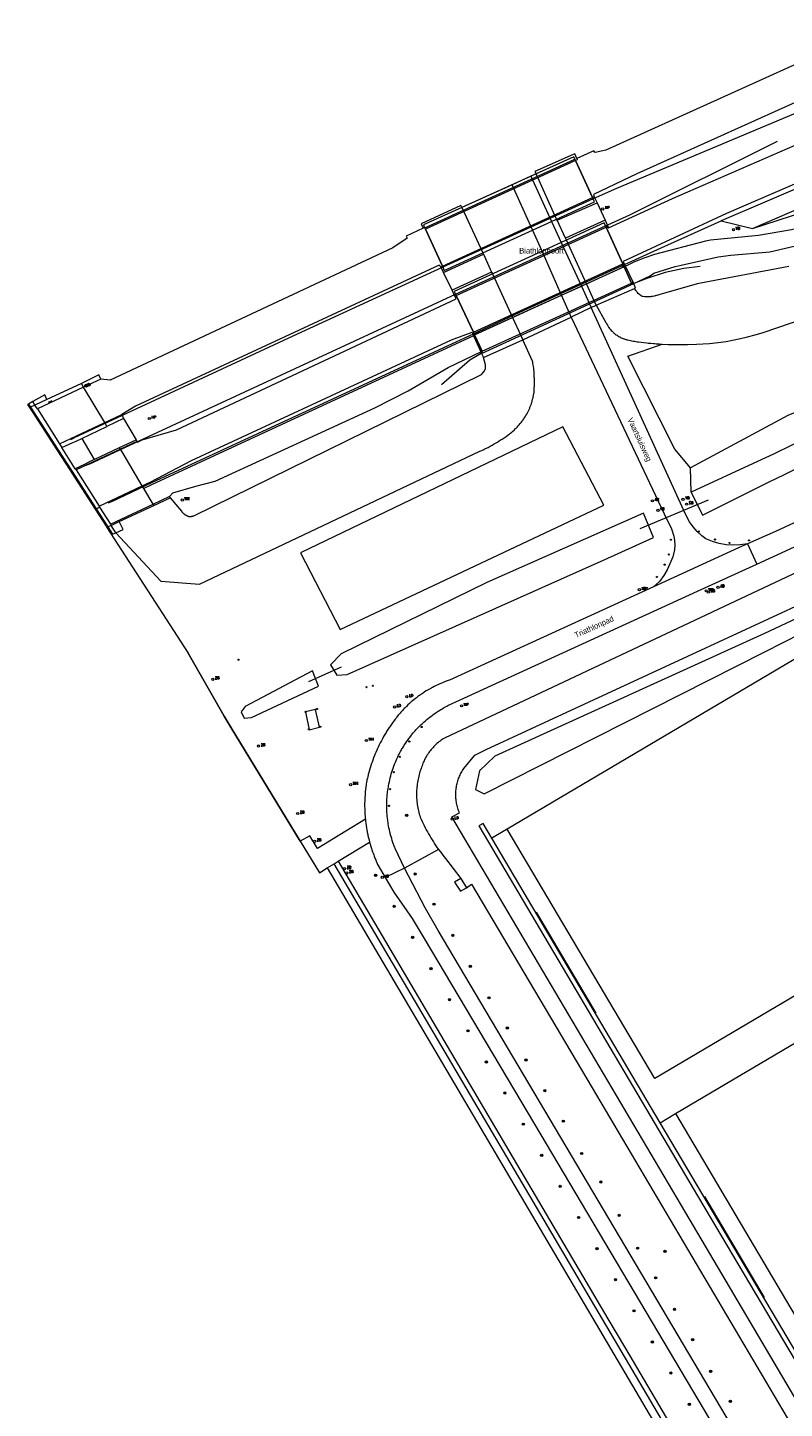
# Model space of a CAD drawing. Header units: metres. Extents: x 138165 to 154469, y 480134 to 494189.
# Tile 1031 of 1056: x 144628 to 144795, y 489487 to 489792. Entities that reach past the tile are written whole.
import ezdxf

# ---------------------------------------------------------------- set-up
doc = ezdxf.new("R2010")
doc.units = ezdxf.units.M
doc.header["$LTSCALE"] = 0.001
doc.header["$MEASUREMENT"] = 0
for name, color, linetype, lineweight in [('TOP-L-duiker', 7, 'Continuous', 0), ('TOP-L-terrein schutting raster hek leuning', 7, 'Continuous', 0), ('TOP-L-topo objecten punt', 7, 'Continuous', 0), ('TOP-L-topo objecten vlak', 7, 'Continuous', 0), ('TOP-L-verharding vangrail', 7, 'Continuous', 0), ('TOP-L-water beschoeiing', 7, 'Continuous', 0), ('TOP-T-topo huisnummering naamgeving', 7, 'Continuous', 0)]:
    doc.layers.add(name, color=color, linetype=linetype, lineweight=lineweight)
doc.styles.add('Style-INTL_ISO', font='INTL_ISO.shx')
doc.styles.add('Style-STANDARD', font='STANDARD.shx')

# ---------------------------------------------------------------- blocks, each defined once
blk = doc.blocks.new('24')
at = {"layer": 'TOP-L-topo objecten punt', "color": 7, "linetype": 'Continuous', "lineweight": 0}
for radius in [0.025, 0.0182, 0.0115, 0.005]:
    blk.add_circle((0, 0), radius, dxfattribs=at)
blk = doc.blocks.new('121')
at = {"layer": 'TOP-L-topo objecten punt', "color": 7, "linetype": 'Continuous', "lineweight": 0}
blk.add_circle((0, 0), 0.025, dxfattribs=at)
at = {"layer": 'TOP-L-topo objecten punt', "color": 7, "linetype": 'Continuous', "lineweight": 0, "style": 'Style-STANDARD'}
blk.add_text('LD', height=0.06, dxfattribs=at).set_placement((0.0483, 0))
blk = doc.blocks.new('39')
at = {"layer": 'TOP-L-topo objecten punt', "color": 7, "linetype": 'Continuous', "lineweight": 0}
for p, q in [((0.0175, 0.0175), (-0.0175, 0.0175)), ((-0.0175, 0.0175), (-0.0175, -0.0175)), ((0.0175, 0.0175), (0.0175, -0.0175)), ((0.0175, -0.0175), (-0.0175, -0.0175))]:
    blk.add_line(p, q, dxfattribs=at)
blk.add_circle((0, 0), 0.0332, dxfattribs=at)
blk = doc.blocks.new('73')
at = {"layer": 'TOP-L-topo objecten punt', "color": 7, "linetype": 'Continuous', "lineweight": 0}
blk.add_circle((0, 0), 0.025, dxfattribs=at)
at = {"layer": 'TOP-L-topo objecten punt', "color": 7, "linetype": 'Continuous', "lineweight": 0, "style": 'Style-STANDARD'}
blk.add_text('WP', height=0.06, dxfattribs=at).set_placement((0.0483, 0))
blk = doc.blocks.new('10')
at = {"layer": 'TOP-L-topo objecten punt', "linetype": 'Continuous', "lineweight": 0}
blk.add_circle((0, 0), 0.0125, dxfattribs=at)
blk = doc.blocks.new('17')
at = {"layer": 'TOP-L-topo objecten punt', "color": 7, "linetype": 'Continuous', "lineweight": 0}
blk.add_circle((0, 0), 0.025, dxfattribs=at)
at = {"layer": 'TOP-L-topo objecten punt', "color": 7, "linetype": 'Continuous', "lineweight": 0, "style": 'Style-STANDARD'}
blk.add_text('HP', height=0.06, dxfattribs=at).set_placement((0.0483, 0))
blk = doc.blocks.new('302')
at = {"layer": 'TOP-L-topo objecten punt', "color": 7, "linetype": 'Continuous', "lineweight": 0}
blk.add_circle((0, 0), 0.025, dxfattribs=at)
at = {"layer": 'TOP-L-topo objecten punt', "color": 7, "linetype": 'Continuous', "lineweight": 0, "style": 'Style-STANDARD'}
blk.add_text('WH', height=0.06, dxfattribs=at).set_placement((0.0483, 0))
blk = doc.blocks.new('175')
at = {"layer": 'TOP-L-topo objecten punt', "color": 7, "linetype": 'Continuous', "lineweight": 0}
blk.add_circle((0, 0), 0.025, dxfattribs=at)
at = {"layer": 'TOP-L-topo objecten punt', "color": 7, "linetype": 'Continuous', "lineweight": 0, "style": 'Style-STANDARD'}
blk.add_text('SB', height=0.06, dxfattribs=at).set_placement((0.0483, 0))
blk = doc.blocks.new('14')
at = {"layer": 'TOP-L-topo objecten punt', "color": 7, "linetype": 'Continuous', "lineweight": 0}
blk.add_circle((0, 0), 0.025, dxfattribs=at)
at = {"layer": 'TOP-L-topo objecten punt', "color": 7, "linetype": 'Continuous', "lineweight": 0, "style": 'Style-STANDARD'}
blk.add_text('VB', height=0.06, dxfattribs=at).set_placement((0.0483, 0))
blk = doc.blocks.new('85')
at = {"layer": 'TOP-L-topo objecten punt', "color": 7, "linetype": 'Continuous', "lineweight": 0}
blk.add_circle((0, 0), 0.025, dxfattribs=at)
at = {"layer": 'TOP-L-topo objecten punt', "color": 7, "linetype": 'Continuous', "lineweight": 0, "style": 'Style-STANDARD'}
blk.add_text('ZB', height=0.06, dxfattribs=at).set_placement((0.0483, 0))
blk = doc.blocks.new('11')
at = {"layer": 'TOP-L-topo objecten punt', "color": 7, "linetype": 'Continuous', "lineweight": 0}
blk.add_circle((0, 0), 0.025, dxfattribs=at)
at = {"layer": 'TOP-L-topo objecten punt', "color": 7, "linetype": 'Continuous', "lineweight": 0, "style": 'Style-STANDARD'}
blk.add_text('AB', height=0.06, dxfattribs=at).set_placement((0.0483, 0))

msp = doc.modelspace()

# ---------------------------------------------------------------- linework, layer by layer
at = {"layer": 'TOP-L-duiker', "flags": 128}
for points in [[(144763.53, 489681.2), (144778.61, 489687.49)], [(144697.47, 489650.51), (144690.26, 489647.3)]]:
    msp.add_lwpolyline(points, dxfattribs=at)
at = {"layer": 'TOP-L-terrein schutting raster hek leuning', "flags": 128}
for points in [[(144753.78, 489574.12), (144740.61, 489596.38)], [(144790.97, 489511.32), (144777.79, 489533.59)]]:
    msp.add_lwpolyline(points, dxfattribs=at)
at = {"layer": 'TOP-L-topo objecten vlak', "flags": 128}
for points in [[(144788.34, 489747.41), (144804.64, 489754.47), (144830.01, 489765.82), (144926.75, 489809.08), (144927.75, 489809.53), (144928.75, 489809.98), (144929.11, 489810.15), (144930.53, 489810.62), (144931.99, 489810.95), (144933.48, 489811.12), (144934.97, 489811.13), (144935.34, 489811.11), (144937.7, 489810.72)], [(144808.61, 489788.5), (144798.21, 489783.85), (144755.95, 489764.76), (144753.53, 489764.2), (144753.24, 489764.61), (144749.51, 489762.89)], [(144811.77, 489781.62), (144762.77, 489759.53), (144753.17, 489754.96), (144753.32, 489754.45)], [(144756.53, 489747.56), (144770.62, 489754.03), (144797.75, 489765.87), (144815.36, 489773.76)], [(144942.08, 489772.93), (144928.38, 489772.63), (144927.38, 489772.53), (144888.87, 489768.9), (144883.54, 489768.07), (144853.74, 489761.78), (144808.78, 489750.06), (144796.94, 489747.13), (144789.61, 489745.92), (144779.04, 489744.84), (144777.92, 489744.66), (144766.66, 489741.68), (144764.54, 489740.97), (144762.23, 489740.04), (144760.75, 489739.3), (144760.24, 489739.09)], [(144762.1, 489735.25), (144765.73, 489736.99), (144766.53, 489737.56), (144771.25, 489739.03), (144772.54, 489739.34), (144780.72, 489741.16), (144783.49, 489741.57), (144792.13, 489742.26), (144805.97, 489745.54), (144806.97, 489745.79), (144854.29, 489758.23), (144869.2, 489761.67), (144903.11, 489767.06), (144920.54, 489768.57), (144925.61, 489768.99), (144950.9, 489769.52)], [(144819.25, 489765.26), (144803.57, 489759.81), (144782.57, 489750.72), (144759.74, 489740.11), (144759.93, 489739.72)], [(144788.34, 489747.41), (144805.28, 489752.94), (144845.9, 489765.9)], [(144749.24, 489762.43), (144748.88, 489763.3), (144715.62, 489748.22), (144715.89, 489747.66), (144715.92, 489747.58), (144716.06, 489747.28)], [(144749.24, 489762.43), (144716.06, 489747.28)], [(144749.51, 489762.89), (144749.07, 489763.93), (144748.71, 489763.77), (144740.24, 489760.01), (144740.51, 489759.5)], [(144749.24, 489762.43), (144748.88, 489763.3), (144740.51, 489759.5)], [(144749.51, 489762.89), (144749.6, 489762.59), (144749.24, 489762.43)], [(144749.24, 489762.43), (144752.94, 489754.28), (144753.32, 489754.45)], [(144752.94, 489754.28), (144749.24, 489762.43)], [(144739.33, 489758.97), (144735.23, 489757.11)], [(144740.51, 489759.5), (144739.33, 489758.97)], [(144739.33, 489758.97), (144743.89, 489749.01), (144746.05, 489744.33), (144750.52, 489734.7)], [(144745.16, 489749.26), (144745.04, 489749.53), (144740.51, 489759.5)], [(144768.38, 489721.91), (144769.68, 489721.83), (144771.8, 489721.83), (144773.99, 489721.8), (144775.92, 489721.86), (144778.84, 489722.02), (144780.71, 489722.26), (144782.48, 489722.5), (144783.87, 489722.77), (144785.64, 489723.11), (144787.19, 489723.49), (144788.88, 489723.95), (144790.66, 489724.48), (144846.75, 489743.62), (144857.07, 489746.6), (144867.89, 489749.49), (144880.64, 489752.49), (144895.07, 489754.9), (144909.49, 489756.46), (144925.36, 489758.27), (144943.04, 489759.59), (144957.54, 489759.91)], [(144957.54, 489759.91), (144962.82, 489757.49), (144848.83, 489723.44), (144828.78, 489717.55), (144798.58, 489707.16), (144796.12, 489706.16), (144774.59, 489694.59)], [(144735.23, 489757.11), (144724.09, 489752.06)], [(144746.12, 489732.7), (144741.84, 489742.41), (144739.76, 489747.11), (144735.23, 489757.11)], [(144981.57, 489752.24), (144980.78, 489756.47), (144916.23, 489736.86), (144853.17, 489718.49), (144817.79, 489708.26), (144805.56, 489703.76), (144792.95, 489697.58), (144789.41, 489695.94), (144774.8, 489689.18)], [(144724.09, 489752.06), (144723.88, 489752.52), (144715.16, 489748.47), (144715.6, 489747.52)], [(144724.09, 489752.06), (144715.62, 489748.22), (144715.89, 489747.66)], [(144719.82, 489739.14), (144720.23, 489738.18), (144753.39, 489753.35), (144752.94, 489754.28)], [(144719.82, 489739.14), (144752.94, 489754.28)], [(144724.09, 489752.06), (144728.76, 489742.08), (144728.89, 489741.79)], [(144745.16, 489749.26), (144753.98, 489753.11)], [(144753.32, 489754.45), (144753.98, 489753.11)], [(144753.98, 489753.11), (144755.74, 489749.24)], [(144774.8, 489689.18), (144777.26, 489684.14), (144792.02, 489691.44), (144795.35, 489693.09), (144799.7, 489695.23), (144806.2, 489698.45), (144874.4, 489720.85), (144882.77, 489723.06), (144972.04, 489749.51), (144981.57, 489752.24)], [(144747.03, 489745.29), (144745.16, 489749.26)], [(144755.74, 489749.24), (144747.03, 489745.29)], [(144755.74, 489749.24), (144756.53, 489747.56)], [(144760.06, 489739.46), (144768.15, 489743.13), (144781.41, 489749.1), (144788.34, 489747.41)], [(144715.6, 489747.52), (144711.81, 489745.77), (144712.08, 489745.33), (144708.91, 489743.17), (144646.48, 489713.91), (144644.38, 489714.18)], [(144715.89, 489747.66), (144715.6, 489747.52)], [(144719.49, 489738.99), (144719.82, 489739.14), (144716.06, 489747.28), (144715.92, 489747.58), (144715.89, 489747.66)], [(144716.06, 489747.28), (144719.82, 489739.14)], [(144755.97, 489747.73), (144755.54, 489748.67), (144722.45, 489733.54), (144722.88, 489732.65)], [(144722.88, 489732.65), (144755.97, 489747.73)], [(144756.53, 489747.56), (144756.39, 489747.5), (144756.2, 489747.87), (144755.97, 489747.73), (144759.67, 489739.6)], [(144759.67, 489739.6), (144755.97, 489747.73)], [(144751.64, 489735.21), (144747.22, 489744.87), (144747.03, 489745.29)], [(144720.1, 489737.68), (144728.89, 489741.79)], [(144728.89, 489741.79), (144730.68, 489737.78)], [(144759.67, 489739.6), (144759.93, 489739.72)], [(144759.93, 489739.72), (144760.06, 489739.46)], [(144719.49, 489738.99), (144719.13, 489739.33), (144652.05, 489708.2), (144649.04, 489706.32)], [(144720.1, 489737.68), (144719.49, 489738.99)], [(144722, 489733.83), (144720.1, 489737.68)], [(144730.68, 489737.78), (144722, 489733.83)], [(144726.68, 489724.53), (144759.67, 489739.6)], [(144759.95, 489738.98), (144726.94, 489723.97)], [(144730.68, 489737.78), (144730.86, 489737.39), (144735.3, 489727.77)], [(144751.64, 489735.21), (144759.7, 489738.87), (144759.45, 489739.5), (144759.67, 489739.6)], [(144759.67, 489739.6), (144759.95, 489738.98), (144761.58, 489735.38), (144761.97, 489735.57)], [(144759.95, 489738.98), (144759.67, 489739.6)], [(144761.58, 489735.38), (144759.95, 489738.98)], [(144760.24, 489739.09), (144760.06, 489739.46)], [(144761.97, 489735.57), (144760.24, 489739.09)], [(144796.33, 489739.06), (144776.08, 489735.19), (144767.63, 489732.79), (144767.48, 489732.73), (144767.37, 489732.7), (144767.14, 489732.62), (144766.91, 489732.56), (144766.8, 489732.53), (144766.57, 489732.48), (144766.33, 489732.44), (144766.21, 489732.42), (144766.1, 489732.4), (144765.98, 489732.38), (144765.86, 489732.37), (144765.74, 489732.36), (144765.62, 489732.35), (144765.39, 489732.34), (144765.27, 489732.33), (144765.03, 489732.33), (144764.91, 489732.34), (144764.67, 489732.35), (144764.55, 489732.36), (144764.44, 489732.37), (144764.2, 489732.39), (144763.97, 489732.43), (144763.85, 489732.45), (144763.72, 489732.55), (144763.63, 489732.63), (144763.44, 489732.78), (144763.35, 489732.86), (144763.17, 489733.03), (144763.09, 489733.11), (144762.92, 489733.29), (144762.76, 489733.47), (144762.68, 489733.56), (144762.6, 489733.66), (144762.53, 489733.75), (144762.38, 489733.94), (144762.31, 489734.04), (144762.23, 489734.16)], [(144722.58, 489732.51), (144722, 489733.83)], [(144728.63, 489720.36), (144728.28, 489720.2), (144728.44, 489719.81), (144762.1, 489735.25), (144761.97, 489735.57), (144761.58, 489735.38)], [(144728.63, 489720.36), (144761.58, 489735.38)], [(144746.12, 489732.7), (144750.52, 489734.7)], [(144751.64, 489735.21), (144750.52, 489734.7)], [(144750.52, 489734.7), (144752.33, 489730.77), (144752.71, 489729.97)], [(144753.8, 489730.48), (144753.44, 489731.28), (144751.64, 489735.21)], [(144753.8, 489730.48), (144762.23, 489734.16)], [(144761.97, 489735.57), (144762.1, 489735.25)], [(144762.23, 489734.16), (144762.49, 489734.27), (144762.1, 489735.25)], [(144652.36, 489700.42), (144652.5, 489700.2), (144653.5, 489700.73), (144661.09, 489702.95), (144722.84, 489731.92), (144722.58, 489732.51)], [(144726.94, 489723.97), (144726.68, 489724.53), (144722.88, 489732.65), (144722.58, 489732.51)], [(144722.88, 489732.65), (144726.68, 489724.53)], [(144735.3, 489727.77), (144746.12, 489732.7)], [(144748.26, 489727.87), (144747.88, 489728.73), (144746.12, 489732.7)], [(144726.94, 489723.97), (144735.3, 489727.77)], [(144735.3, 489727.77), (144737.13, 489723.8), (144737.56, 489722.85)], [(144737.56, 489722.85), (144748.26, 489727.87)], [(144752.71, 489729.97), (144748.26, 489727.87)], [(144748.26, 489727.87), (144768.8, 489684.44), (144770.4, 489681.09), (144770.94, 489679.44), (144771.11, 489678.49), (144771.16, 489677.53), (144771.1, 489676.45), (144770.68, 489674.94), (144770.08, 489673.37), (144769.49, 489672.03), (144768.74, 489670.76), (144767.74, 489669.48), (144766.45, 489668.25)], [(144752.71, 489729.97), (144753.8, 489730.48)], [(144787.23, 489677.76), (144785.55, 489677.54), (144784, 489677.49), (144782.46, 489677.59), (144780.93, 489677.86), (144779.45, 489678.28), (144778.01, 489678.86), (144777.12, 489679.55), (144776.1, 489680.49), (144775.19, 489681.53), (144774.4, 489682.67), (144773.72, 489683.88), (144773.18, 489685.15), (144752.71, 489729.97)], [(144753.8, 489730.48), (144755.95, 489726.69), (144756, 489726.58), (144756.05, 489726.48), (144756.16, 489726.27), (144756.28, 489726.06), (144756.34, 489725.96), (144756.47, 489725.76), (144756.54, 489725.66), (144756.61, 489725.57), (144756.75, 489725.38), (144756.9, 489725.19), (144756.97, 489725.1), (144757.13, 489724.92), (144757.29, 489724.75), (144757.38, 489724.66), (144757.46, 489724.58), (144757.55, 489724.5), (144757.64, 489724.42), (144757.73, 489724.34), (144757.91, 489724.19), (144758, 489724.12), (144758.19, 489723.97), (144758.39, 489723.84), (144758.48, 489723.77), (144758.58, 489723.71), (144758.79, 489723.59), (144758.99, 489723.47), (144759.1, 489723.41), (144759.31, 489723.31), (144759.53, 489723.21), (144759.75, 489723.12), (144759.86, 489723.08), (144759.97, 489723.04), (144760.08, 489723), (144760.2, 489722.96), (144760.31, 489722.93), (144760.42, 489722.89), (144760.54, 489722.86), (144760.75, 489722.81), (144761.34, 489722.69), (144761.64, 489722.64), (144761.94, 489722.58), (144762.24, 489722.53), (144762.84, 489722.43), (144763.14, 489722.39), (144763.74, 489722.3), (144764.34, 489722.23), (144764.94, 489722.16), (144765.25, 489722.12), (144765.85, 489722.07), (144766.45, 489722.02), (144766.76, 489722), (144767.06, 489721.98), (144767.67, 489721.94), (144768.38, 489721.91)], [(144653.54, 489690.59), (144655.28, 489691.42), (144664.45, 489696.2), (144721.81, 489722.85), (144726.37, 489724.51), (144726.73, 489723.74)], [(144726.68, 489724.53), (144726.94, 489723.97)], [(144929.99, 489726.03), (144820.03, 489692.31), (144819.45, 489692.14), (144819.15, 489692.05), (144818.57, 489691.86), (144818.28, 489691.76), (144818, 489691.67), (144817.42, 489691.46), (144817.13, 489691.36), (144816.56, 489691.15), (144815.99, 489690.93), (144815.71, 489690.81), (144815.15, 489690.58), (144814.58, 489690.34), (144814.03, 489690.1), (144813.47, 489689.84), (144812.92, 489689.58), (144793.42, 489680.51), (144787.23, 489677.76)], [(144647.7, 489680.24), (144657.64, 489669.51), (144666.18, 489668.9), (144728.12, 489698.23), (144728.29, 489698.3), (144728.52, 489698.41), (144728.99, 489698.63), (144729.23, 489698.74), (144729.69, 489698.98), (144729.92, 489699.09), (144730.38, 489699.34), (144730.84, 489699.59), (144731.29, 489699.84), (144731.73, 489700.1), (144731.96, 489700.24), (144732.4, 489700.51), (144732.84, 489700.79), (144733.05, 489700.93), (144733.48, 489701.22), (144733.7, 489701.37), (144733.91, 489701.52), (144734.33, 489701.82), (144734.54, 489701.98), (144734.95, 489702.29), (144735.16, 489702.45), (144735.26, 489702.53), (144735.39, 489702.64), (144735.64, 489702.87), (144735.76, 489702.98), (144736, 489703.22), (144736.12, 489703.34), (144736.36, 489703.58), (144736.58, 489703.83), (144736.81, 489704.08), (144737.02, 489704.34), (144737.13, 489704.47), (144737.23, 489704.6), (144737.44, 489704.87), (144737.54, 489705), (144737.64, 489705.14), (144737.83, 489705.42), (144737.92, 489705.56), (144738.1, 489705.84), (144738.27, 489706.13), (144738.44, 489706.42), (144738.6, 489706.72), (144738.68, 489706.87), (144738.83, 489707.17), (144738.97, 489707.48), (144739.11, 489707.78), (144739.17, 489707.94), (144739.23, 489708.1), (144739.3, 489708.25), (144739.36, 489708.41), (144739.47, 489708.73), (144739.57, 489709.05), (144739.62, 489709.21), (144739.67, 489709.37), (144739.76, 489709.7), (144739.84, 489710.02), (144739.88, 489710.19), (144739.95, 489710.52), (144739.98, 489710.68), (144740.04, 489711.01), (144740.07, 489711.18), (144740.09, 489711.48), (144740.12, 489711.96), (144740.13, 489712.2), (144740.15, 489712.67), (144740.15, 489712.91), (144740.16, 489713.39), (144740.15, 489713.87), (144740.14, 489714.35), (144740.13, 489714.59), (144740.11, 489715.07), (144740.09, 489715.31), (144740.06, 489715.78), (144740.01, 489716.26), (144739.99, 489716.5), (144739.93, 489716.98), (144739.9, 489717.21), (144739.83, 489717.69), (144739.8, 489717.92), (144739.76, 489718.16), (144737.56, 489722.85)], [(144726.73, 489723.74), (144655.58, 489690.78), (144653.89, 489690)], [(144726.94, 489723.97), (144726.73, 489723.74)], [(144726.73, 489723.74), (144728.28, 489720.2)], [(144728.28, 489720.2), (144728.63, 489720.36), (144726.94, 489723.97)], [(144726.94, 489723.97), (144728.63, 489720.36)], [(144728.89, 489718.91), (144737.56, 489722.85)], [(144774.59, 489694.59), (144771.18, 489698.72), (144760.77, 489719.23), (144768.38, 489721.91)], [(144659.6, 489688.28), (144660.31, 489689.05), (144665.37, 489690.55), (144669.62, 489691.59), (144704.88, 489707.85), (144712.27, 489711.57), (144721.13, 489716.74), (144728.28, 489720.2)], [(144659.74, 489687.92), (144662.18, 489685.02), (144662.22, 489684.96), (144662.27, 489684.9), (144662.32, 489684.83), (144662.38, 489684.78), (144662.43, 489684.72), (144662.48, 489684.66), (144662.54, 489684.6), (144662.6, 489684.54), (144662.66, 489684.49), (144662.72, 489684.44), (144662.78, 489684.39), (144662.84, 489684.34), (144662.91, 489684.29), (144662.97, 489684.24), (144663.04, 489684.2), (144663.11, 489684.16), (144663.18, 489684.12), (144663.25, 489684.08), (144663.32, 489684.04), (144663.39, 489684.01), (144663.46, 489683.97), (144663.53, 489683.94), (144663.61, 489683.91), (144663.68, 489683.88), (144663.76, 489683.85), (144663.83, 489683.83), (144663.85, 489683.83), (144663.92, 489683.82), (144663.98, 489683.82), (144664.05, 489683.82), (144664.11, 489683.82), (144664.18, 489683.82), (144664.24, 489683.83), (144664.3, 489683.83), (144664.37, 489683.84), (144664.43, 489683.85), (144664.49, 489683.87), (144664.56, 489683.88), (144664.62, 489683.9), (144664.68, 489683.92), (144664.74, 489683.94), (144664.8, 489683.96), (144664.86, 489683.98), (144664.91, 489684), (144728.45, 489715.19), (144729.01, 489715.76), (144729.32, 489716.41), (144729.32, 489717.3), (144728.89, 489718.91)], [(144728.28, 489720.2), (144728.44, 489719.81), (144728.89, 489718.91)], [(144640.58, 489712.39), (144630.38, 489707.6)], [(144640.1, 489713.2), (144633.28, 489710.06), (144632.49, 489709.64)], [(144644.38, 489714.18), (144643.98, 489715.08), (144640.1, 489713.2)], [(144640.58, 489712.39), (144640.1, 489713.2)], [(144644.38, 489714.18), (144640.58, 489712.39)], [(144645.26, 489704.55), (144640.58, 489712.39)], [(144789.27, 489673.32), (144813.29, 489684.35), (144813.57, 489684.49), (144813.84, 489684.62), (144814.12, 489684.76), (144814.4, 489684.89), (144814.68, 489685.02), (144815.24, 489685.28), (144815.52, 489685.41), (144815.81, 489685.53), (144816.38, 489685.78), (144816.66, 489685.89), (144817.23, 489686.12), (144817.81, 489686.35), (144818.39, 489686.57), (144818.68, 489686.67), (144819.26, 489686.88), (144819.85, 489687.08), (144820.14, 489687.17), (144820.73, 489687.36), (144908.29, 489714.19)], [(144629.36, 489709.21), (144628.44, 489708.66)], [(144632.49, 489709.64), (144632.03, 489710.72), (144629.36, 489709.21)], [(144629.86, 489708.42), (144629.36, 489709.21)], [(144632.49, 489709.64), (144629.86, 489708.42)], [(144628.44, 489708.66), (144628.23, 489708.53), (144628.66, 489707.87)], [(144628.44, 489708.66), (144628.89, 489707.98)], [(144628.89, 489707.98), (144628.66, 489707.87)], [(144628.66, 489707.87), (144629.03, 489707.3), (144629.2, 489707.04), (144634.16, 489699.34), (144634.26, 489699.18), (144634.69, 489698.53), (144637.68, 489693.88), (144637.85, 489693.62), (144637.9, 489693.54), (144643.13, 489685.43)], [(144629.86, 489708.42), (144628.89, 489707.98)], [(144628.89, 489707.98), (144634.91, 489698.63), (144637.91, 489693.98), (144643.36, 489685.54)], [(144630.38, 489707.6), (144629.86, 489708.42)], [(144630.38, 489707.6), (144635.27, 489699.87)], [(144645.26, 489704.55), (144649.04, 489706.32)], [(144649.04, 489706.32), (144649.44, 489705.44)], [(144635.27, 489699.87), (144645.26, 489704.55)], [(144640.21, 489701.07), (144645.76, 489703.72)], [(144645.76, 489703.72), (144645.26, 489704.55)], [(144649.44, 489705.44), (144645.76, 489703.72)], [(144649.44, 489705.44), (144652.19, 489700.74)], [(144688.5, 489675.77), (144697.25, 489658.82), (144755.47, 489686.3), (144746.46, 489703.6), (144688.5, 489675.77)], [(144635.79, 489699.05), (144638.19, 489700.19), (144638.92, 489700.46), (144640.21, 489701.07)], [(144640.21, 489701.07), (144642.93, 489696.4)], [(144648.52, 489699.06), (144652.19, 489700.74)], [(144652.36, 489700.42), (144648.73, 489698.72)], [(144652.19, 489700.74), (144652.36, 489700.42)], [(144635.27, 489699.87), (144635.79, 489699.05)], [(144638.76, 489694.36), (144635.79, 489699.05)], [(144648.73, 489698.72), (144638.92, 489694.12)], [(144642.93, 489696.4), (144648.52, 489699.06)], [(144648.73, 489698.72), (144648.52, 489699.06)], [(144653.54, 489690.59), (144649.32, 489697.72), (144648.73, 489698.72)], [(144642.93, 489696.4), (144641.6, 489695.76), (144640.94, 489695.35), (144638.76, 489694.36)], [(144638.76, 489694.36), (144638.92, 489694.12)], [(144638.92, 489694.12), (144644.01, 489686.07)], [(144774.8, 489689.18), (144774.59, 489694.59)], [(144644.01, 489686.07), (144653.54, 489690.59)], [(144653.89, 489690), (144653.66, 489690.38), (144653.54, 489690.59)], [(144655.92, 489686.55), (144653.89, 489690)], [(144655.92, 489686.55), (144659.6, 489688.28)], [(144656.12, 489686.22), (144659.74, 489687.92)], [(144659.74, 489687.92), (144659.6, 489688.28)], [(144643.13, 489685.43), (144643.36, 489685.54)], [(144643.13, 489685.43), (144645.55, 489681.69), (144645.73, 489681.4)], [(144643.36, 489685.54), (144644.12, 489685.9)], [(144643.36, 489685.54), (144645.96, 489681.51)], [(144644.01, 489686.07), (144644.12, 489685.9)], [(144644.12, 489685.9), (144646.5, 489682.13)], [(144646.5, 489682.13), (144655.92, 489686.55)], [(144648.46, 489682.71), (144649.25, 489683.09), (144656.12, 489686.22)], [(144656.12, 489686.22), (144655.92, 489686.55)], [(144646.68, 489681.85), (144645.96, 489681.51)], [(144646.5, 489682.13), (144646.68, 489681.85)], [(144646.68, 489681.85), (144648.46, 489682.71)], [(144647.7, 489680.24), (144646.68, 489681.85)], [(144647.7, 489680.24), (144649.33, 489680.98), (144648.46, 489682.71)], [(144766.41, 489679.18), (144764.26, 489684.52), (144729.66, 489669.22), (144697.48, 489653.45), (144695.12, 489651.04), (144696.48, 489648.74), (144698.8, 489648.91), (144755.56, 489674.22), (144766.41, 489679.18)], [(144645.96, 489681.51), (144645.73, 489681.4)], [(144645.73, 489681.4), (144663.65, 489653.62), (144671.63, 489639.69), (144673.16, 489637.15), (144688.41, 489612.11)], [(144645.96, 489681.51), (144647.01, 489679.89), (144647.7, 489680.24)], [(144809.61, 489676.87), (144720.28, 489634.88), (144720.03, 489634.72), (144719.78, 489634.56), (144719.54, 489634.39), (144719.3, 489634.21), (144719.07, 489634.03), (144718.84, 489633.84), (144718.61, 489633.64), (144718.39, 489633.44), (144718.18, 489633.23), (144717.97, 489633.02), (144717.77, 489632.81), (144717.57, 489632.59), (144717.38, 489632.36), (144717.19, 489632.13), (144717.01, 489631.89), (144716.83, 489631.65), (144716.67, 489631.41), (144716.5, 489631.16), (144716.35, 489630.91), (144716.2, 489630.65), (144716.05, 489630.39), (144715.91, 489630.13), (144715.78, 489629.86), (144715.66, 489629.59), (144715.54, 489629.32), (144715.43, 489629.04), (144715.33, 489628.77), (144715.23, 489628.48), (144715.11, 489628.16), (144714.99, 489627.82), (144714.88, 489627.49), (144714.78, 489627.15), (144714.68, 489626.81), (144714.6, 489626.47), (144714.52, 489626.12), (144714.44, 489625.78), (144714.38, 489625.43), (144714.32, 489625.09), (144714.27, 489624.74), (144714.23, 489624.39), (144714.19, 489624.04), (144714.16, 489623.68), (144714.14, 489623.33), (144714.12, 489622.98), (144714.12, 489622.63), (144714.12, 489622.28), (144714.13, 489621.92), (144714.14, 489621.57), (144714.17, 489621.22), (144714.2, 489620.87), (144714.24, 489620.52), (144714.28, 489620.17), (144714.33, 489619.82), (144714.39, 489619.47), (144714.46, 489619.13), (144714.54, 489618.78), (144714.62, 489618.44), (144714.71, 489618.1), (144714.81, 489617.76), (144714.91, 489617.42), (144715.12, 489616.95), (144715.33, 489616.48), (144715.55, 489616.01), (144715.78, 489615.54), (144716.02, 489615.08), (144716.26, 489614.62), (144716.51, 489614.16), (144716.76, 489613.71), (144717.02, 489613.26), (144717.28, 489612.82), (144717.55, 489612.38), (144717.83, 489611.94), (144718.12, 489611.51), (144718.41, 489611.08), (144718.7, 489610.65), (144719, 489610.23)], [(144787.23, 489677.76), (144785.21, 489676.87), (144766.45, 489668.25)], [(144787.23, 489677.76), (144789.27, 489673.32)], [(144711.47, 489606.17), (144709.41, 489610.49), (144709.3, 489610.77), (144709.21, 489610.98), (144709.13, 489611.19), (144709.06, 489611.4), (144708.91, 489611.82), (144708.77, 489612.24), (144708.63, 489612.66), (144708.57, 489612.88), (144708.44, 489613.3), (144708.33, 489613.73), (144708.27, 489613.95), (144708.22, 489614.16), (144708.12, 489614.6), (144708.03, 489615.03), (144707.95, 489615.47), (144707.87, 489615.91), (144707.83, 489616.13), (144707.77, 489616.57), (144707.75, 489616.73), (144707.7, 489617.18), (144707.65, 489617.62), (144707.61, 489618.07), (144707.58, 489618.52), (144707.56, 489618.97), (144707.55, 489619.42), (144707.55, 489619.87), (144707.55, 489620.09), (144707.55, 489620.54), (144707.57, 489620.99), (144707.59, 489621.44), (144707.62, 489621.88), (144707.66, 489622.33), (144707.71, 489622.78), (144707.73, 489623), (144707.79, 489623.45), (144707.82, 489623.67), (144707.89, 489624.11), (144707.93, 489624.33), (144708.02, 489624.78), (144708.06, 489624.99), (144708.11, 489625.22), (144708.2, 489625.65), (144708.31, 489626.09), (144708.42, 489626.52), (144708.55, 489626.96), (144708.67, 489627.39), (144708.81, 489627.81), (144708.95, 489628.24), (144709.11, 489628.66), (144709.19, 489628.87), (144709.35, 489629.29), (144709.52, 489629.71), (144709.61, 489629.91), (144709.79, 489630.32), (144709.98, 489630.73), (144710.17, 489631.13), (144710.27, 489631.34), (144710.48, 489631.73), (144710.59, 489631.93), (144710.72, 489632.16), (144710.83, 489632.36), (144710.94, 489632.55), (144711.06, 489632.74), (144711.29, 489633.12), (144711.41, 489633.31), (144711.65, 489633.68), (144711.9, 489634.05), (144712.03, 489634.24), (144712.16, 489634.42), (144712.42, 489634.78), (144712.56, 489634.96), (144712.83, 489635.31), (144712.97, 489635.48), (144713.11, 489635.66), (144713.4, 489636), (144713.54, 489636.17), (144713.84, 489636.5), (144713.98, 489636.67), (144714.14, 489636.83), (144714.29, 489636.99), (144714.6, 489637.32), (144714.91, 489637.63), (144715.07, 489637.79), (144715.4, 489638.09), (144715.73, 489638.39), (144716.06, 489638.69), (144716.23, 489638.83), (144716.4, 489638.98), (144716.74, 489639.26), (144717.09, 489639.54), (144717.27, 489639.67), (144717.63, 489639.94), (144717.99, 489640.2), (144718.17, 489640.33), (144718.54, 489640.58), (144718.73, 489640.7), (144718.91, 489640.83), (144719.29, 489641.06), (144719.48, 489641.18), (144719.67, 489641.29), (144720.06, 489641.52), (144720.25, 489641.63), (144720.64, 489641.84), (144720.84, 489641.94), (144721.04, 489642.05), (144776.13, 489667.29), (144789.27, 489673.32)], [(144837.6, 489421.46), (144772.66, 489531.61), (144721.9, 489617.44), (144723.62, 489618.35), (144723.51, 489618.61), (144723.42, 489618.86), (144723.32, 489619.13), (144723.24, 489619.39), (144723.16, 489619.66), (144723.09, 489619.92), (144723.03, 489620.19), (144722.97, 489620.47), (144722.92, 489620.74), (144722.88, 489621.01), (144722.85, 489621.29), (144722.82, 489621.56), (144722.8, 489621.84), (144722.79, 489622.12), (144722.79, 489622.39), (144722.79, 489622.67), (144722.8, 489622.95), (144722.82, 489623.22), (144722.85, 489623.5), (144722.88, 489623.78), (144722.92, 489624.05), (144722.97, 489624.32), (144723.02, 489624.59), (144723.08, 489624.86), (144723.15, 489625.13), (144723.23, 489625.4), (144723.32, 489625.66), (144723.41, 489625.92), (144723.5, 489626.18), (144723.61, 489626.44), (144723.72, 489626.69), (144723.84, 489626.95), (144723.96, 489627.19), (144724.1, 489627.43), (144724.24, 489627.68), (144724.38, 489627.91), (144724.53, 489628.14), (144727.02, 489631.06), (144729.46, 489632.36), (144818.59, 489673.55)], [(144819.05, 489668.84), (144818.1, 489670.7), (144790.95, 489657.98), (144731.41, 489630.86), (144728.02, 489627.6), (144727.11, 489623.54), (144729.05, 489622.54), (144791.06, 489653.91), (144815.31, 489666.27), (144817.99, 489667.68), (144819.05, 489668.84)], [(144766.45, 489668.25), (144721.38, 489647.66), (144721.11, 489647.57), (144720.69, 489647.42), (144720.48, 489647.34), (144720.28, 489647.26), (144719.86, 489647.1), (144719.45, 489646.92), (144719.25, 489646.84), (144718.84, 489646.65), (144718.44, 489646.46), (144718.04, 489646.26), (144717.64, 489646.06), (144717.44, 489645.95), (144717.25, 489645.85), (144716.86, 489645.63), (144716.67, 489645.52), (144716.28, 489645.29), (144715.9, 489645.05), (144715.72, 489644.93), (144715.35, 489644.68), (144715.16, 489644.56), (144714.98, 489644.43), (144714.8, 489644.3), (144714.61, 489644.17), (144714.43, 489644.04), (144714.08, 489643.77), (144713.9, 489643.63), (144713.55, 489643.35), (144713.21, 489643.07), (144713.04, 489642.92), (144712.87, 489642.78), (144712.54, 489642.48), (144712.21, 489642.18), (144711.89, 489641.87), (144711.58, 489641.55), (144711.42, 489641.39), (144711.26, 489641.23), (144711.11, 489641.07), (144710.96, 489640.91), (144710.66, 489640.58), (144710.51, 489640.41), (144710.37, 489640.24), (144710.22, 489640.07), (144710.08, 489639.9), (144709.8, 489639.55), (144709.66, 489639.38), (144709.52, 489639.2), (144709.39, 489639.02), (144709.26, 489638.84), (144708.82, 489638.25), (144708.52, 489637.82), (144708.37, 489637.61), (144708.08, 489637.18), (144707.8, 489636.75), (144707.52, 489636.31), (144707.38, 489636.09), (144707.25, 489635.87), (144706.98, 489635.42), (144706.85, 489635.2), (144706.6, 489634.74), (144706.35, 489634.29), (144706.11, 489633.83), (144705.88, 489633.36), (144705.66, 489632.9), (144705.44, 489632.42), (144705.33, 489632.19), (144705.13, 489631.71), (144704.93, 489631.23), (144704.83, 489630.99), (144704.64, 489630.51), (144704.46, 489630.02), (144704.29, 489629.53), (144704.2, 489629.29), (144704.12, 489629.04), (144703.96, 489628.55), (144703.89, 489628.3), (144703.74, 489627.8), (144703.6, 489627.3), (144703.47, 489626.8), (144703.35, 489626.3), (144703.29, 489626.05), (144703.17, 489625.54), (144703.07, 489625.03), (144703.02, 489624.78), (144702.98, 489624.51), (144702.91, 489624.02), (144702.85, 489623.52), (144702.8, 489623.03), (144702.78, 489622.78), (144702.74, 489622.28), (144702.71, 489621.78), (144702.7, 489621.53), (144702.67, 489621.03), (144702.66, 489620.53), (144702.66, 489620.28), (144702.66, 489619.79), (144702.67, 489619.29), (144702.67, 489619.04), (144702.7, 489618.54), (144702.72, 489618.04), (144702.76, 489617.54), (144702.78, 489617.29), (144702.81, 489616.98)], [(144820.19, 489665.63), (144734.15, 489614.74)], [(144820.19, 489665.63), (144852.83, 489610.58), (144766.71, 489559.66), (144734.15, 489614.74)], [(144692.46, 489646.35), (144691.16, 489649.74), (144676.27, 489641.83), (144675.42, 489640.64), (144676.08, 489639.24), (144677.7, 489639.44), (144692.46, 489646.35)], [(144689.58, 489640.66), (144690.38, 489636.71), (144692.66, 489637.27), (144691.84, 489641.22), (144689.58, 489640.66)], [(144702.81, 489616.98), (144698.47, 489614.3), (144692.27, 489610.47), (144690.57, 489613.27), (144688.41, 489612.11)], [(144702.81, 489616.98), (144702.86, 489616.55), (144702.92, 489616.05), (144702.98, 489615.56), (144703.06, 489615.07), (144703.14, 489614.57), (144703.23, 489614.08), (144703.33, 489613.59), (144703.39, 489613.35), (144703.5, 489612.86), (144703.62, 489612.38), (144703.74, 489611.9)], [(144730.77, 489612.74), (144728.84, 489616.02), (144727.91, 489615.47), (144776.4, 489533.41), (144841.57, 489423.41), (144846.15, 489415.72)], [(144734.15, 489614.74), (144730.77, 489612.74)], [(144688.41, 489612.11), (144692.69, 489605.07), (144694.39, 489606.18)], [(144696.8, 489607.65), (144703.74, 489611.9)], [(144703.74, 489611.9), (144703.88, 489611.42), (144704.02, 489610.94), (144704.17, 489610.46), (144704.25, 489610.22), (144704.41, 489609.75), (144704.58, 489609.28), (144704.67, 489609.05), (144704.75, 489608.82), (144704.94, 489608.35), (144705.03, 489608.12), (144705.23, 489607.66), (144705.43, 489607.2), (144705.53, 489606.98), (144705.64, 489606.75), (144707.17, 489604.04)], [(144767.91, 489549.91), (144730.77, 489612.74)], [(144719, 489610.23), (144711.47, 489606.17)], [(144719, 489610.23), (144719.3, 489609.83), (144719.6, 489609.43), (144719.9, 489609.04), (144720.21, 489608.65), (144720.53, 489608.26), (144723.89, 489603.86)], [(144694.39, 489606.18), (144695.92, 489607.11)], [(144694.39, 489606.18), (144756.92, 489500), (144897.24, 489261.73), (144903.62, 489250), (144910.53, 489237.34)], [(144695.92, 489607.11), (144696.8, 489607.65)], [(144817.83, 489400.19), (144695.92, 489607.11)], [(144696.8, 489607.65), (144756.38, 489506.57), (144760.25, 489500), (144818.76, 489400.73)], [(144711.47, 489606.17), (144707.17, 489604.04)], [(144829.01, 489406.81), (144828.11, 489408.03), (144781.35, 489487.01), (144718.9, 489592.36), (144715.99, 489597.34), (144711.47, 489606.17)], [(144707.17, 489604.04), (144709.11, 489600.8), (144713.14, 489594.99), (144715.83, 489590.57), (144740.2, 489549.56), (144777.6, 489486.4), (144825.89, 489404.86)], [(144723.89, 489603.86), (144722.51, 489603.08), (144723.81, 489601.02), (144725.12, 489601.82)], [(144723.89, 489603.86), (144725.12, 489601.82)], [(144725.12, 489601.82), (144726.28, 489602.57), (144752.89, 489557.63), (144797.88, 489481.49), (144837.85, 489413.99), (144837.87, 489413.93), (144837.92, 489413.82), (144837.98, 489413.72), (144838.02, 489413.66), (144838.05, 489413.61), (144838.15, 489413.48)], [(144771.31, 489551.91), (144803.89, 489496.83), (144889.92, 489547.75), (144857.41, 489602.82)], [(144771.31, 489551.91), (144857.41, 489602.82)], [(144767.91, 489549.91), (144771.31, 489551.91)], [(144805.17, 489487.01), (144777.33, 489533.97), (144767.91, 489549.91)]]:
    msp.add_lwpolyline(points, dxfattribs=at)
at = {"layer": 'TOP-L-verharding vangrail', "flags": 128}
for points in [[(144806.11, 489776.36), (144758.28, 489756.3), (144753.1, 489753.96)], [(144840.35, 489770.98), (144802.21, 489758.06), (144781.41, 489749.1)], [(144755.84, 489748.01), (144756.35, 489748.24), (144761.21, 489750.47), (144793.82, 489766.75)], [(144715.92, 489747.58), (144749.09, 489762.78)], [(144753.1, 489753.96), (144719.92, 489738.89)], [(144760.06, 489739.46), (144768.15, 489743.13), (144781.41, 489749.1)], [(144722.75, 489732.92), (144755.84, 489748.01)], [(144719.92, 489738.89), (144686.77, 489723.68), (144649.12, 489706.15), (144638.5, 489701.17)], [(144726.81, 489724.25), (144737.88, 489729.38), (144760.06, 489739.46)], [(144776.77, 489739.04), (144773.16, 489738.61), (144769.04, 489737.68), (144765.01, 489736.36), (144762.1, 489735.25)], [(144641.83, 489695.38), (144651.93, 489700.09), (144722.75, 489732.92)], [(144646.8, 489687.15), (144655.67, 489691.32), (144726.81, 489724.25)], [(144728.76, 489720.06), (144725.92, 489718.34), (144719.6, 489712.92)], [(144632.83, 489709.08), (144633.64, 489709.45)], [(144637.8, 489700.84), (144638.5, 489701.17)], [(144641.83, 489695.38), (144641.12, 489695.05)], [(144646.05, 489686.8), (144646.8, 489687.15)]]:
    msp.add_lwpolyline(points, dxfattribs=at)
at = {"layer": 'TOP-L-water beschoeiing', "flags": 128}
for points in [[(144628.66, 489707.87), (144629.03, 489707.3)], [(144629.2, 489707.04), (144634.16, 489699.34)], [(144634.16, 489699.34), (144634.26, 489699.18)], [(144637.9, 489693.54), (144643.13, 489685.43)], [(144688.41, 489612.11), (144673.16, 489637.15), (144671.63, 489639.69), (144663.65, 489653.62)]]:
    msp.add_lwpolyline(points, dxfattribs=at)

# ---------------------------------------------------------------- block references
at = {"layer": 'TOP-L-topo objecten punt', "xscale": 10, "yscale": 10, "zscale": 10}
for name, p in [('17', (144755.24, 489751.75)), ('14', (144784.11, 489747.17)), ('39', (144641.21, 489712.74)), ('39', (144641.71, 489712.92)), ('17', (144655.09, 489705.47)), ('302', (144662.38, 489687.46)), ('11', (144766.2, 489687.27)), ('14', (144772.97, 489687.62)), ('14', (144767.43, 489685.2)), ('175', (144773.76, 489686.54)), ('10', (144770.29, 489678.69)), ('10', (144776.45, 489680.51)), ('10', (144780.03, 489678.75)), ('10', (144783.23, 489677.98)), ('10', (144787.54, 489678.53)), ('10', (144768.92, 489673.17)), ('10', (144769.85, 489675.41)), ('10', (144767.2, 489670.46)), ('11', (144763.33, 489667.63)), ('14', (144763.33, 489667.63)), ('10', (144764.98, 489668.03)), ('302', (144778.08, 489667.39)), ('175', (144778.54, 489667.1)), ('11', (144780.7, 489668.16)), ('10', (144674.8, 489652.19)), ('85', (144669.13, 489647.87)), ('10', (144703.06, 489646.13)), ('10', (144704.47, 489646.43)), ('121', (144709.26, 489641.76)), ('121', (144711.97, 489644)), ('73', (144724.06, 489642)), ('10', (144689.58, 489640.66)), ('10', (144692.13, 489641.28)), ('10', (144690.33, 489636.81)), ('10', (144692.87, 489637.37)), ('10', (144715.26, 489637.31)), ('85', (144679.22, 489633.1)), ('302', (144703.04, 489634.34)), ('10', (144712.54, 489634.11)), ('10', (144710.45, 489630.72)), ('10', (144709.12, 489627.33)), ('302', (144699.58, 489624.58)), ('10', (144708.29, 489623.58)), ('85', (144687.87, 489618.21)), ('10', (144708.05, 489619.9)), ('24', (144711.95, 489617.8)), ('121', (144722.01, 489616.98)), ('85', (144691.6, 489612.07)), ('85', (144698.21, 489606.02)), ('85', (144698.72, 489605.09)), ('24', (144705.09, 489604.58)), ('14', (144706.56, 489604.1)), ('24', (144713.81, 489604.85)), ('24', (144709.17, 489597.7)), ('24', (144717.96, 489598.19)), ('24', (144713.24, 489590.83)), ('24', (144722.13, 489591.28)), ('24', (144717.32, 489583.96)), ('24', (144725.99, 489584.44)), ('24', (144721.39, 489577.09)), ('24', (144730.1, 489577.49)), ('24', (144725.47, 489570.21)), ('24', (144734.14, 489570.83)), ('24', (144729.54, 489563.34)), ('24', (144738.31, 489563.77)), ('24', (144733.61, 489556.47)), ('24', (144742.45, 489556.97)), ('24', (144737.69, 489549.59)), ('24', (144746.52, 489550.25)), ('24', (144741.76, 489542.72)), ('24', (144750.6, 489543.11)), ('24', (144745.84, 489535.85)), ('24', (144754.81, 489536.84)), ('24', (144758.86, 489529.44)), ('24', (144749.91, 489528.97)), ('24', (144753.99, 489522.1)), ('24', (144762.92, 489522.2)), ('24', (144769.01, 489521.47)), ('24', (144758.06, 489515.23)), ('24', (144766.91, 489515.65)), ('24', (144762.14, 489508.35)), ('24', (144771.09, 489508.67)), ('24', (144775.09, 489502)), ('24', (144766.21, 489501.48)), ('24', (144770.28, 489494.61)), ('24', (144779.07, 489494.97)), ('24', (144774.36, 489487.73)), ('24', (144783.43, 489488.36))]:
    msp.add_blockref(name, p, dxfattribs=at)

# ---------------------------------------------------------------- texts
at = {"layer": 'TOP-T-topo huisnummering naamgeving', "style": 'Style-INTL_ISO'}
msp.add_text('Biathlonpoort', height=1.25, dxfattribs=at).set_placement((144736.79, 489741.91))
for s, rotation, p in [('Vaartsluisweg', 294.7, (144760.66, 489705.29)), ('Triathlonpad', 24.5, (144749.35, 489656.96))]:
    msp.add_text(s, height=1.25, rotation=rotation, dxfattribs=at).set_placement(p)

doc.saveas('drawing.dxf')
